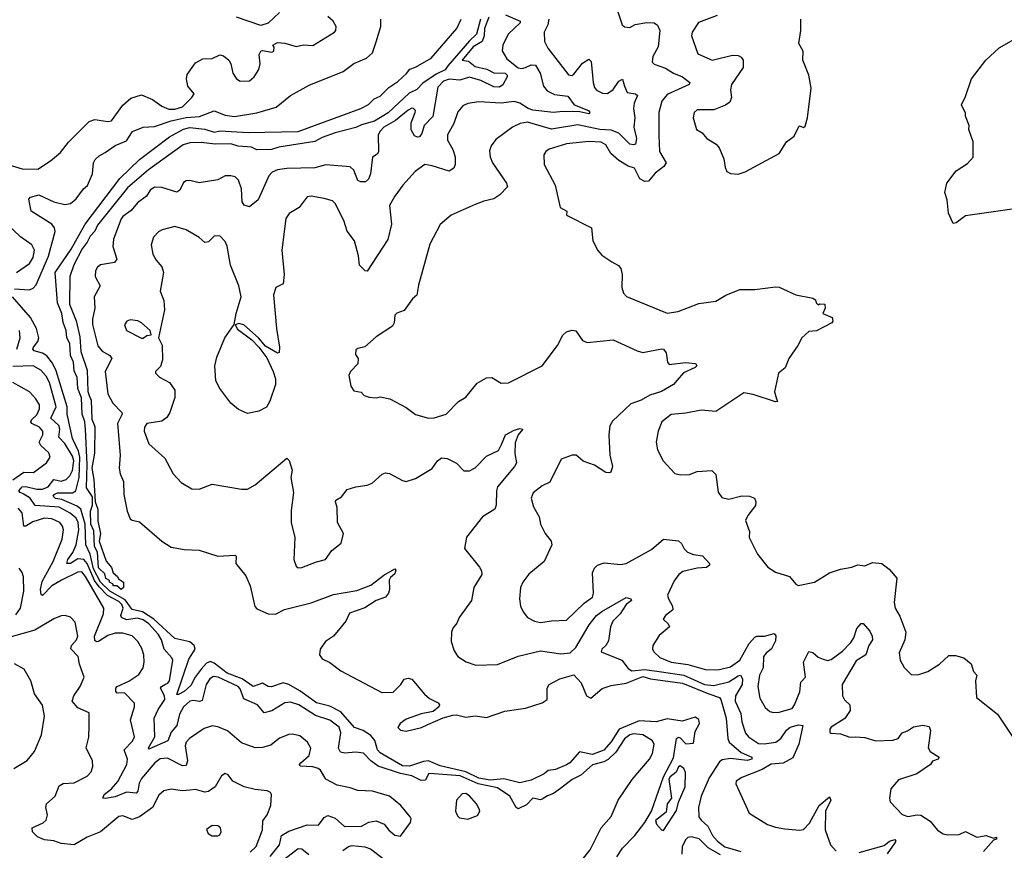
# Model space of a CAD drawing. Extents: x 2056909 to 2160450, y 827444 to 1016825.
# Tile 438 of 501: x 2109202 to 2114483, y 996905 to 1001362. Entities that reach past the tile are written whole.
import ezdxf

# ---------------------------------------------------------------- set-up
doc = ezdxf.new("R2010")
doc.units = 0

msp = doc.modelspace()

# ---------------------------------------------------------------- linework, layer by layer
at = {"layer": '0CON10XD'}
for points in [[(2109145, 1000583.8), (2109215, 1000562.3), (2109299.4, 1000560.6), (2109367.5, 1000605), (2109420.5, 1000649.5), (2109465, 1000705.6), (2109574.2, 1000815.8), (2109605, 1000826), (2109675, 1000816.2), (2109695, 1000819.6), (2109756.4, 1000903.6), (2109798, 1000942), (2109855, 1000959.5), (2109914.7, 1000934.7), (2109965, 1000897.9), (2110002, 1000882), (2110035, 1000881.3), (2110075.4, 1000895), (2110125.6, 1000945), (2110137.3, 1000965), (2110104.4, 1001005), (2110097.1, 1001045), (2110101.3, 1001068.7), (2110145, 1001130), (2110185, 1001152.5), (2110235, 1001154.2), (2110275, 1001174), (2110295, 1001168.6), (2110324.2, 1001145), (2110335, 1001126.2), (2110346.2, 1001075), (2110364.7, 1001044.7), (2110385, 1001032.9), (2110435, 1001034.2), (2110460, 1001055), (2110484.6, 1001095.4), (2110491.2, 1001125), (2110487.1, 1001175), (2110495, 1001193.3), (2110505, 1001196.7), (2110555, 1001188.8), (2110565, 1001193.8), (2110566.7, 1001215), (2110560, 1001225), (2110585, 1001240), (2110625, 1001236.2), (2110685, 1001218.8), (2110725, 1001226.7), (2110775, 1001223.3), (2110890, 1001295), (2110898, 1001305), (2110900, 1001325), (2110883.3, 1001355), (2110855, 1001378.8)], [(2111807.5, 1001387.5), (2111887.1, 1001355), (2111886.5, 1001345), (2111822, 1001285), (2111793.6, 1001225), (2111789.5, 1001195), (2111815, 1001151.5), (2111875, 1001104.7), (2111895, 1001100), (2111914.8, 1001105.2), (2111945, 1001120), (2111967.7, 1001117.7), (2111994.1, 1001075), (2112011.5, 1001005), (2112030.4, 1000980.4), (2112071.1, 1000961.1), (2112141.2, 1000951.2), (2112176.1, 1000906.1), (2112253.3, 1000875), (2112259.2, 1000865), (2112255, 1000856.7), (2112207.2, 1000867.2), (2112115, 1000870.2), (2112065, 1000864.3), (2111955, 1000877.4), (2111930, 1000885), (2111885, 1000915.2), (2111855, 1000922.9), (2111785, 1000914.3), (2111665, 1000921.2), (2111605, 1000913.1), (2111579.7, 1000900.3), (2111551.3, 1000868.7), (2111530, 1000805), (2111497.5, 1000745), (2111497.1, 1000715), (2111525.3, 1000665.3), (2111537, 1000627), (2111536.9, 1000585), (2111530.6, 1000565), (2111505, 1000550), (2111415, 1000578.5), (2111375, 1000585.7), (2111322.9, 1000547.1), (2111257.1, 1000475), (2111214, 1000416), (2111185.7, 1000365), (2111196.9, 1000265), (2111176.4, 1000183.6), (2111065, 1000012.9), (2111054.6, 1000014.6), (2111025.5, 1000045.5), (2111019.5, 1000095), (2110997.1, 1000175), (2110958.2, 1000228.2), (2110940.9, 1000285), (2110895, 1000376.7), (2110879.5, 1000389.5), (2110835, 1000402.5), (2110765, 1000416), (2110745, 1000411.2), (2110702, 1000355), (2110648.3, 1000321.7), (2110630, 1000295), (2110608.9, 1000125), (2110620, 999995), (2110616, 999945), (2110576.7, 999925), (2110564.4, 999885.6), (2110578.9, 999705), (2110595.6, 999605), (2110593.3, 999576.7), (2110585, 999573.3), (2110520.8, 999610.8), (2110484, 999655), (2110405, 999724.5), (2110377.3, 999732.7), (2110357.5, 999725), (2110370.9, 999700.9), (2110446.7, 999645), (2110485.7, 999605.7), (2110528.5, 999548.5), (2110562.1, 999475), (2110574.4, 999435), (2110574.3, 999405), (2110543.8, 999315), (2110526.8, 999283.2), (2110485, 999260.8), (2110425, 999250), (2110375, 999271.4), (2110334.2, 999305), (2110275, 999384), (2110254.4, 999425), (2110249.4, 999505), (2110259.4, 999550.6), (2110302.7, 999655), (2110352.5, 999727.5), (2110362.7, 999785), (2110390.4, 999875), (2110378.2, 999935), (2110332.9, 1000045), (2110315, 1000146.7), (2110305, 1000171.2), (2110275, 1000202.5), (2110245, 1000200), (2110215, 1000170), (2110195, 1000166.7), (2110164.1, 1000194.1), (2110094.7, 1000234.7), (2110035, 1000252.2), (2109966.7, 1000235), (2109946.2, 1000223.8), (2109919.2, 1000195), (2109907.1, 1000155), (2109916.9, 1000105), (2109935, 1000072), (2109965.4, 1000035.4), (2109974.4, 1000005), (2109955.8, 999905), (2109975.8, 999855), (2109979.2, 999805), (2109947.5, 999655), (2109965.9, 999615.9), (2109968, 999538), (2109958.3, 999501.7), (2109930, 999475), (2109930, 999465), (2109952.5, 999445), (2110005.5, 999415.5), (2110034.2, 999375), (2110034.3, 999335), (2110007.8, 999255), (2109992.4, 999227.6), (2109965, 999208.9), (2109885, 999195.6), (2109871.5, 999175), (2109870.5, 999155), (2109895.5, 999085.5), (2109980.2, 999010.2), (2110026, 998925), (2110068.7, 998878.7), (2110125.8, 998845.8), (2110165, 998842.5), (2110235, 998870.8), (2110392.5, 998842.5), (2110425, 998842.5), (2110465, 998865.6), (2110635, 999010), (2110647.7, 998997.7), (2110663.1, 998945), (2110657.1, 998905), (2110671.2, 998825), (2110658, 998728), (2110657.8, 998665), (2110677.1, 998582.9), (2110672, 998465), (2110685, 998430), (2110695, 998421.2), (2110715, 998422), (2110795, 998453.3), (2110842.5, 998465), (2110876.1, 998513.9), (2110927, 998553), (2110939.4, 998605), (2110906.9, 998665), (2110904.2, 998745), (2110895.8, 998775), (2110898, 998785), (2110927.5, 998802.5), (2110959.1, 998840.9), (2111005, 998855.8), (2111065, 998863.8), (2111092.5, 998875), (2111145.9, 998924.1), (2111165, 998930.8), (2111185, 998927.5), (2111255, 998888.8), (2111275, 998883.8), (2111325, 998900), (2111415, 998954), (2111443.8, 998995), (2111465, 999011.2), (2111495, 999008), (2111545, 998982.9), (2111585, 998942), (2111615, 998940.8), (2111645, 998957.5), (2111705, 999020), (2111770.2, 999049.8), (2111786.8, 999083.2), (2111807.1, 999135), (2111855, 999160), (2111885, 999168.6), (2111900, 999165), (2111875.5, 999134.5), (2111858.9, 999091.1), (2111857.9, 999035), (2111866.8, 998985), (2111856.8, 998965), (2111764.5, 998855), (2111758.8, 998835), (2111757.4, 998757.4), (2111750.6, 998735), (2111684.6, 998695.4), (2111598.9, 998585), (2111588.2, 998525), (2111669.1, 998425), (2111679.6, 998405), (2111681.5, 998385), (2111637.5, 998315), (2111626, 998245), (2111558.6, 998155), (2111546.7, 998125), (2111525, 998098), (2111518.5, 998075), (2111515.8, 998025), (2111532.5, 997975), (2111552.5, 997945), (2111597, 997917), (2111648.5, 997898.5), (2111765, 997903.1), (2111875, 997946.2), (2111995, 997976.2), (2112105, 997960.4), (2112155, 997965.4), (2112185, 997993.6), (2112257.1, 998115), (2112296.1, 998165), (2112325, 998187.6), (2112455, 998261.4), (2112480, 998255), (2112483.8, 998245), (2112455, 998224.2), (2112422, 998175), (2112383.1, 998135), (2112371.6, 998105), (2112360.2, 998029.8), (2112345.7, 998004.3), (2112324.5, 997985), (2112320.3, 997970.3), (2112431.1, 997925), (2112465, 997880.8), (2112485, 997868.8), (2112554.8, 997875.2), (2112643.5, 997863.5)], [(2110595, 1001401.2), (2110535.8, 1001344.2), (2110495, 1001332), (2110365.7, 1001375.7)], [(2112410, 1001405), (2112432.5, 1001335), (2112445, 1001323.3), (2112475, 1001321.2), (2112503, 1001337), (2112565, 1001346.9), (2112605.4, 1001345.4), (2112623.2, 1001333.2), (2112635.4, 1001305), (2112626.9, 1001216.9), (2112598.2, 1001165), (2112595, 1001133.8), (2112605, 1001123.1), (2112665, 1001102.9), (2112708.5, 1001075), (2112757.3, 1001055), (2112796.5, 1001025), (2112793.1, 1001015), (2112675, 1000960.4), (2112646.5, 1000925), (2112629.5, 1000865), (2112630, 1000740), (2112633.5, 1000655), (2112669.4, 1000595), (2112656.5, 1000575), (2112611, 1000539), (2112575, 1000495.6), (2112555, 1000494.3), (2112528, 1000508), (2112499.5, 1000565), (2112465, 1000576.9), (2112415, 1000605.9), (2112373.2, 1000645), (2112345, 1000690), (2112320.8, 1000705), (2112255, 1000709.3), (2112135, 1000695.3), (2112042.2, 1000667.8), (2112024.3, 1000655), (2112013.1, 1000636.9), (2112015.6, 1000585), (2112074.2, 1000475), (2112100, 1000355), (2112136.7, 1000335), (2112135, 1000312.5), (2112269.2, 1000245), (2112275.5, 1000175.5), (2112303.4, 1000123.4), (2112325, 1000098), (2112377.5, 1000062.5), (2112414.1, 1000044.1), (2112426.8, 1000026.8), (2112432.9, 999995), (2112431.2, 999925), (2112441.2, 999895), (2112457.3, 999877.3), (2112675, 999787.3), (2112733.3, 999796.7), (2112845, 999839.4), (2112935, 999852), (2112990, 999885), (2113065, 999914), (2113145, 999914.2), (2113255, 999928.8), (2113275, 999926.2), (2113365, 999886.7), (2113455, 999867.5), (2113469.3, 999859.3), (2113473, 999843), (2113485, 999832.5), (2113492.5, 999837.5), (2113520, 999835), (2113522.5, 999815), (2113510, 999785), (2113560, 999765), (2113562.5, 999745), (2113557.5, 999735), (2113475, 999693.3), (2113435, 999688.8), (2113396.7, 999655), (2113376.1, 999613.9), (2113326.7, 999545), (2113307.5, 999495), (2113272.5, 999465), (2113249.4, 999365), (2113261.7, 999328.3), (2113266.2, 999313.8), (2113255, 999311.2), (2113135, 999351.4), (2113085, 999360), (2112935, 999260), (2112857.7, 999267.7), (2112775, 999250.6), (2112695.5, 999244.5), (2112645.8, 999205), (2112625.6, 999155), (2112615.6, 999095), (2112623.6, 999053.6), (2112652.5, 998995), (2112715, 998928), (2112745, 998920), (2112795, 998922), (2112835, 998938.1), (2112914.1, 998944.1), (2112935, 998922.5), (2112947.4, 998827.4), (2112968.3, 998798.3), (2113005, 998789.5), (2113075, 998807.1), (2113116, 998806), (2113142.5, 998795), (2113150, 998775), (2113148.8, 998755), (2113107.7, 998702.3), (2113094.4, 998675), (2113116.1, 998616.1), (2113114.4, 998584.4), (2113158.9, 998495), (2113214.6, 998424.6), (2113255, 998397.1), (2113330, 998375), (2113365, 998332.5), (2113377, 998327), (2113465, 998343.8), (2113545, 998393.8), (2113605, 998414), (2113665, 998424.4), (2113695, 998437.1), (2113735, 998432.5), (2113775, 998449.2), (2113825, 998443.8), (2113865, 998413.8), (2113906.7, 998365), (2113891.5, 998235), (2113897.5, 998205), (2113922.4, 998162.4), (2113954.4, 998075), (2113950, 998035), (2113918, 997965), (2113923.8, 997925), (2113945, 997886.7), (2113985, 997846.2), (2114025, 997848), (2114073.3, 997865), (2114135, 997904.2), (2114185, 997950), (2114220.8, 997950.8), (2114265, 997938), (2114305, 997906.7), (2114318, 997865), (2114336, 997845), (2114328, 997815), (2114334, 997725), (2114445.7, 997635.7), (2114554.2, 997474.2)], [(2112942.5, 1001385), (2112843.2, 1001346.8), (2112808.1, 1001295), (2112805.7, 1001275), (2112839.3, 1001179.3), (2112915.8, 1001145.8), (2113025, 1001172.2), (2113055, 1001170.6), (2113071.5, 1001161.5), (2113082.5, 1001145), (2113082.1, 1001105), (2113019.4, 1001015), (2113013.6, 1000986.4), (2113020, 1000945), (2113010.9, 1000919.1), (2112987.1, 1000902.9), (2112925, 1000878.9), (2112835, 1000879.2), (2112820, 1000865), (2112814.2, 1000835), (2112832.3, 1000772.3), (2112862.5, 1000755), (2112886.7, 1000725), (2112936.7, 1000695), (2112953.8, 1000675), (2112978, 1000615), (2112985, 1000570), (2112995, 1000547.5), (2113015, 1000536.7), (2113055, 1000533.3)], [(2109175, 999917.3), (2109255, 999912.6), (2109275, 999922), (2109290.9, 999939.1), (2109356.4, 1000093.6), (2109393.3, 1000225), (2109389.6, 1000245), (2109374.4, 1000264.4), (2109264, 1000335), (2109251.2, 1000398.8), (2109260.5, 1000409.5), (2109305, 1000423.1), (2109386.2, 1000385), (2109445, 1000371.5), (2109475, 1000375.6), (2109505, 1000401.5), (2109544.5, 1000455), (2109566.8, 1000473.2), (2109593.3, 1000535), (2109598.2, 1000595), (2109607.2, 1000612.8), (2109628, 1000632), (2109661.1, 1000648.9), (2109715, 1000687.2), (2109775, 1000712.5), (2109808.1, 1000761.9), (2109865, 1000785.9), (2109925, 1000789.8), (2110015, 1000819.3), (2110095, 1000837.1), (2110167.5, 1000842.5), (2110245, 1000873.1), (2110305, 1000849.5), (2110355, 1000843.3), (2110475, 1000862.2), (2110577.3, 1000892.8), (2110654.3, 1000955), (2110755, 1001011.8), (2110937.5, 1001085), (2110995, 1001127.1), (2111062, 1001155), (2111094.2, 1001185), (2111113.6, 1001243.6), (2111138.8, 1001325), (2111138.8, 1001365)], [(2111673.8, 1001365), (2111652.6, 1001285), (2111615, 1001248.5), (2111498, 1001115), (2111485, 1001092.6), (2111435, 1001069.1), (2111365, 1001021.7), (2111331.8, 1000988.2), (2111291.2, 1000968.8), (2111178.4, 1000861.6), (2111105, 1000818.3), (2111035, 1000798.4), (2111005, 1000783.4), (2110894.8, 1000755.2), (2110825, 1000730.3), (2110785, 1000707.9), (2110591.3, 1000678.7), (2110553.3, 1000665), (2110475, 1000664.1), (2110445, 1000678.2), (2110373.7, 1000683.7), (2110335, 1000695.8), (2110250, 1000695), (2110176.4, 1000703.6), (2110115, 1000701.6), (2110079.3, 1000690.7), (2109893.2, 1000556.8), (2109780.2, 1000459.8), (2109620.4, 1000259.6), (2109605, 1000226.9), (2109579.9, 1000200.1), (2109565, 1000167.9), (2109538, 1000132), (2109492.8, 1000047.2), (2109471.2, 999985), (2109469.7, 999835), (2109505, 999746), (2109525, 999660), (2109531.2, 999581.2), (2109565, 999482.5), (2109567.2, 999367.2), (2109575, 999346.2), (2109585, 999320), (2109589.4, 999219.4), (2109605, 999180), (2109604.1, 999035.9), (2109590, 998955), (2109600.8, 998895), (2109607.5, 998775), (2109620.8, 998735), (2109622.3, 998672.3), (2109635.5, 998605.5), (2109628, 998565), (2109666.7, 998456.7), (2109695, 998422.5), (2109703.3, 998393.3), (2109726.2, 998375), (2109731.7, 998361.7), (2109760, 998345), (2109760, 998315), (2109746, 998304), (2109723.6, 998323.6), (2109704.2, 998325), (2109703.6, 998333.6), (2109684.2, 998345), (2109683.6, 998353.6), (2109665, 998362.9), (2109659.5, 998389.5), (2109625, 998421.4), (2109620.6, 998505), (2109604.1, 998535), (2109600.3, 998620.3), (2109583.8, 998656.2), (2109581.8, 998725), (2109592.3, 998757.7), (2109592.5, 998802.5), (2109560.9, 998850.9), (2109561.8, 998915), (2109564.7, 998975), (2109555.8, 999165), (2109551.1, 999205), (2109538.1, 999245), (2109533.3, 999333.3), (2109515, 999382.5), (2109511.5, 999441.5), (2109495, 999477.5), (2109491.8, 999525), (2109475, 999560), (2109471.2, 999625), (2109454.7, 999655), (2109451.2, 999695), (2109435, 999736.7), (2109428.5, 999785), (2109405, 999842.5), (2109392.7, 1000005), (2109478.9, 1000131.1), (2109553.3, 1000265), (2109740.2, 1000509.8), (2109845, 1000612.9), (2110005, 1000733.6), (2110081.1, 1000775), (2110115, 1000782.9), (2110195, 1000775.5), (2110245, 1000759.2), (2110275, 1000765.9), (2110427.7, 1000757.7), (2110695, 1000762.2), (2111031.5, 1000885), (2111072.3, 1000907.7), (2111103, 1000937), (2111135, 1000952.2), (2111181.7, 1000998.3), (2111229.7, 1001030.3), (2111276.6, 1001073.4), (2111295, 1001096.3), (2111325, 1001107), (2111409.3, 1001155), (2111547.6, 1001315), (2111569.5, 1001365)], [(2111719.2, 1001375), (2111694.5, 1001315), (2111692.5, 1001275), (2111681.8, 1001245), (2111635, 1001216.7), (2111576, 1001145), (2111609.7, 1001139.7), (2111645, 1001110.5), (2111707.4, 1001097.4), (2111745, 1001076.6), (2111806, 1001075), (2111815.8, 1001065), (2111816, 1001055), (2111793, 1001013), (2111775, 1001000.3), (2111745, 1001002.4), (2111675.7, 1001035.7), (2111615, 1001053.6), (2111562.2, 1001037.8), (2111505, 1001043.5), (2111475, 1001032.5), (2111445, 1001001.1), (2111417.6, 1000842.4), (2111371.1, 1000795), (2111359.2, 1000750.8), (2111345.9, 1000734.1), (2111335, 1000731.2), (2111319, 1000739), (2111301.5, 1000771.5), (2111302, 1000808), (2111324, 1000865), (2111324.5, 1000875), (2111315, 1000886.2), (2111305, 1000887.2), (2111285, 1000876.2), (2111218.4, 1000821.6), (2111155.2, 1000785), (2111135.2, 1000765), (2111124.7, 1000745), (2111127.1, 1000652.9), (2111119.3, 1000640.7), (2111094.6, 1000625), (2111083.4, 1000535), (2111072.9, 1000507.1), (2111057, 1000493), (2111031.5, 1000491.5), (2111015, 1000498.6), (2110994.2, 1000554.3), (2110975, 1000572.1), (2110844.1, 1000584.1), (2110785, 1000567.9), (2110635, 1000564.3), (2110585, 1000556.4), (2110555.7, 1000545), (2110537.8, 1000525), (2110481.8, 1000395), (2110435, 1000357.5), (2110406.4, 1000366.4), (2110395.5, 1000385), (2110391.2, 1000455), (2110375, 1000502), (2110358.3, 1000518.3), (2110334.6, 1000524.6), (2110305, 1000524.6), (2110265, 1000503.3), (2110165, 1000487.3), (2110115, 1000498.9), (2110095, 1000497.1), (2110081.8, 1000488.2), (2110062.1, 1000447.9), (2110045, 1000436.7), (2109965, 1000462.6), (2109925, 1000463.9), (2109902.6, 1000447.4), (2109882.9, 1000415), (2109835, 1000380), (2109800.9, 1000339.1), (2109755, 1000306.4), (2109746.4, 1000293.6), (2109705.3, 1000184.7), (2109702.3, 1000145), (2109722.9, 1000077.1), (2109710.5, 1000059.5), (2109635, 1000046.4), (2109620, 1000035), (2109608.2, 1000015), (2109608.1, 999985), (2109634.3, 999935), (2109601.2, 999875), (2109604.6, 999814.6), (2109592.4, 999755), (2109592.9, 999727.1), (2109621.8, 999611.8), (2109643.9, 999583.9), (2109685, 999561.2), (2109696.2, 999545), (2109660.5, 999475), (2109674.8, 999355), (2109701.2, 999305), (2109751.1, 999255), (2109751.5, 999245), (2109727.4, 999195), (2109741.5, 999025), (2109736.4, 998955), (2109741.3, 998925), (2109759.1, 998885), (2109761.8, 998815), (2109778.1, 998725), (2109795, 998684), (2109805, 998676), (2109845, 998668), (2109965, 998563.3), (2110015, 998532.5), (2110085, 998520), (2110165, 998515.4), (2110265, 998484.4), (2110358.8, 998488.8), (2110363.6, 998483.6), (2110361.2, 998445), (2110415, 998377.5), (2110438.8, 998325), (2110464.1, 998214.1), (2110475, 998201.2), (2110535, 998174.2), (2110575, 998172.5), (2110623.1, 998196.9), (2110765, 998233.3), (2110885, 998278.4), (2111011.2, 998298.8), (2111085, 998328), (2111155, 998381.4), (2111215, 998415.8), (2111219.2, 998409.2), (2111215, 998388.8), (2111190.8, 998369.2), (2111184.3, 998355.7), (2111186, 998305), (2111180.8, 998285), (2111165, 998264.5), (2111114.2, 998245), (2111054, 998206), (2110971.8, 998178.2), (2110950.8, 998135), (2110885.3, 998054.7), (2110842.2, 998025), (2110814.4, 997985), (2110810, 997955), (2110825, 997931.9), (2110865, 997913.1), (2110925, 997869.1), (2111145, 997752.9), (2111205, 997754), (2111246, 997795), (2111265, 997823.8), (2111285, 997829.2), (2111305, 997824.2), (2111372.7, 997742.7), (2111400.3, 997720.3), (2111445.8, 997695.8), (2111453.3, 997685), (2111450, 997675), (2111419.4, 997650.6), (2111355, 997638.4), (2111275, 997608.7), (2111243, 997585), (2111230.5, 997565), (2111245, 997549.5), (2111275, 997543.8), (2111358.1, 997565), (2111390.5, 997579.5), (2111473.4, 997616.6), (2111525, 997630), (2111545, 997632.5), (2111595, 997620), (2111645, 997626.7), (2111705, 997618.8), (2111805, 997651.2), (2111915, 997668), (2112004.1, 997695.9), (2112032, 997715), (2112030.9, 997775), (2112042.2, 997795), (2112099.4, 997825), (2112175, 997846.6), (2112214, 997804), (2112241.2, 997735), (2112265, 997721.8), (2112326.9, 997773.1), (2112375, 997790.3), (2112455, 997803), (2112545, 997837.9), (2112585, 997825.6), (2112757.3, 997802.7), (2112898, 997745), (2112955.6, 997725.6), (2112962.9, 997715), (2112991.8, 997615), (2113000.3, 997505), (2113007.5, 997485), (2113071, 997431), (2113128.6, 997405), (2113128.9, 997395), (2113102.9, 997387.1), (2113015, 997398.7), (2112970, 997390), (2112955, 997380.9), (2112899, 997295), (2112857.2, 997195), (2112843.2, 997135), (2112844.6, 997085), (2112856.3, 997066.3), (2112892, 997035), (2112917.8, 996985), (2112944.8, 996954.8), (2112984.7, 996924.7), (2113068.9, 996898.9)], [(2112039.7, 1001365), (2112035.3, 1001335), (2112014.5, 1001294.5), (2112017.3, 1001245), (2112035, 1001209.4), (2112146.3, 1001066.3), (2112163.4, 1001063.4), (2112175, 1001070), (2112221.3, 1001128.7), (2112255, 1001150), (2112267.6, 1001137.6), (2112277.9, 1001025), (2112285, 1000998.8), (2112295.8, 1000985), (2112327.7, 1000967.7), (2112355, 1000965.4), (2112385, 1000987.9), (2112415, 1001032.2), (2112435, 1001042.9), (2112445.2, 1001005.2), (2112460.9, 1000970.9), (2112505.3, 1000965.3), (2112515.4, 1000955.4), (2112498.2, 1000915), (2112493.4, 1000885), (2112500.5, 1000835), (2112496, 1000785), (2112510.6, 1000725), (2112504.2, 1000695), (2112495, 1000690), (2112475, 1000694), (2112415, 1000753.1), (2112375, 1000769), (2112313.2, 1000773.2), (2112195, 1000797.5), (2112055, 1000775.2), (2111925, 1000811.8), (2111886, 1000805), (2111845.7, 1000785), (2111755, 1000719.2), (2111730, 1000685), (2111721.7, 1000658.3), (2111725.5, 1000625.5), (2111737.1, 1000595), (2111812.9, 1000485), (2111819.2, 1000465), (2111777.4, 1000422.6), (2111745, 1000401.1), (2111691.1, 1000388.9), (2111645, 1000370.6), (2111516.8, 1000313.2), (2111457, 1000263), (2111402.6, 1000157.4), (2111341.7, 999938.3), (2111332, 999885), (2111309.2, 999865), (2111265, 999801.2), (2111225, 999787.5), (2111215, 999776.2), (2111210, 999735), (2111201.7, 999718.3), (2111115, 999660), (2111053.6, 999606.4), (2111015, 999598.8), (2111005, 999590), (2111004, 999565), (2111017.5, 999545), (2111016.2, 999515), (2110975.9, 999474.1), (2110968, 999455), (2110978.8, 999395), (2110995, 999371.2), (2111033.6, 999363.6), (2111050, 999345), (2111077, 999337), (2111113.6, 999333.6), (2111135, 999338.8), (2111187.5, 999327.5), (2111275, 999281.2), (2111324.2, 999244.2), (2111395, 999224.4), (2111425, 999225.6), (2111488.8, 999245), (2111555, 999313.8), (2111595, 999336.2), (2111655, 999411.2), (2111705, 999440), (2111735, 999442), (2111785, 999411.2), (2111823.9, 999413.9), (2112005, 999504.3), (2112086, 999614), (2112115, 999668.8), (2112135, 999686.7), (2112163.9, 999696.1), (2112185, 999693.3), (2112220.5, 999640.5), (2112245, 999630), (2112385, 999644), (2112513.3, 999585), (2112545, 999576.9), (2112645, 999596), (2112655, 999593.8), (2112669.2, 999575), (2112676.7, 999525), (2112685, 999512.5), (2112773.5, 999523.5), (2112827.3, 999517.3), (2112834.3, 999505), (2112825, 999495.7), (2112762.7, 999467.3), (2112728.8, 999428.8), (2112709.2, 999405), (2112645, 999367.5), (2112581.6, 999348.4), (2112535, 999321.2), (2112479.6, 999300.4), (2112382, 999208), (2112367.6, 999182.4), (2112361.1, 999135), (2112366.9, 999025), (2112381.4, 998965), (2112373.3, 998935), (2112365, 998930), (2112345, 998932.5), (2112285, 998971.4), (2112223.6, 998993.6), (2112186.2, 999025), (2112165, 999025.7), (2112105.6, 999004.4), (2112045, 998881.2), (2112005, 998860.8), (2111955.7, 998824.3), (2111946, 998795), (2111958.3, 998748.3), (2111988.8, 998695), (2111995.9, 998655.9), (2112020, 998605), (2112052, 998565), (2112056, 998545), (2112015.6, 998454.4), (2111932.7, 998387.3), (2111900.8, 998345), (2111888, 998315), (2111883.1, 998255), (2111888.9, 998215), (2111901.8, 998185), (2111925.4, 998155.4), (2111964, 998134), (2111995, 998126.8), (2112055, 998137.1), (2112135, 998140.8), (2112229.3, 998230.7), (2112275, 998264.4), (2112280, 998285), (2112274.5, 998395), (2112285, 998420), (2112301.2, 998435), (2112337.3, 998447.3), (2112425, 998438.6), (2112455, 998444.4), (2112589.8, 998520.2), (2112655, 998574.2), (2112735.5, 998565.5), (2112752.4, 998552.4), (2112765, 998523.8), (2112783.8, 998505), (2112815, 998491.9), (2112865, 998485.7), (2112902, 998445), (2112900.8, 998435), (2112885, 998422.9), (2112835, 998418.8), (2112758.3, 998401.7), (2112737.3, 998385), (2112712, 998352), (2112677.3, 998275), (2112681.2, 998255), (2112703.6, 998215), (2112704.6, 998195.4), (2112666, 998165), (2112653.8, 998145), (2112680.3, 998120.3), (2112686.9, 998105), (2112631.3, 998058.7), (2112597.1, 998005), (2112596.7, 997985), (2112605, 997968.6), (2112635, 997940.4), (2112696, 997915), (2112785, 997902.9), (2112885, 997873.8), (2112955.2, 997874.8), (2113015, 997890.2), (2113063.8, 997925), (2113114.5, 998015.5), (2113145, 998049.4), (2113155, 998054.7), (2113196.5, 998053.5), (2113247.8, 998067.8), (2113256.6, 998056.6), (2113255, 998030), (2113234.2, 997985.8), (2113205, 997963.8), (2113191.6, 997945), (2113189.1, 997885), (2113170.7, 997845), (2113160.9, 997785), (2113171.7, 997721.7), (2113200.9, 997670.9), (2113225, 997650), (2113245, 997645.6), (2113275, 997646.5), (2113345, 997666.5), (2113358.2, 997685), (2113385.3, 997755), (2113391.9, 997808.1), (2113417.1, 997835), (2113406, 997914), (2113435, 997972.5), (2113455, 997966.2), (2113485, 997941.9), (2113510.5, 997930.5), (2113535, 997924.6), (2113555, 997930), (2113615.3, 997974.7), (2113660.3, 998019.7), (2113675.4, 998045), (2113691.2, 998095), (2113715, 998122.5), (2113725, 998122.5), (2113761.2, 998081.2), (2113773.5, 998055), (2113775.5, 998035), (2113756.4, 998003.6), (2113739.4, 997955), (2113688.1, 997921.9), (2113612.7, 997795), (2113615.5, 997735), (2113625, 997712.9), (2113654.3, 997685), (2113656.7, 997655), (2113627.5, 997612.5), (2113554.4, 997565.6), (2113546.7, 997555), (2113547.5, 997537.5), (2113553, 997533), (2113605, 997530), (2113655, 997512), (2113685, 997513.8), (2113735, 997511.4), (2113793, 997493), (2113885, 997496.1), (2113912.9, 997505), (2113935, 997535.8), (2113963.4, 997546.6), (2113995, 997568.6), (2114045, 997576), (2114079.7, 997569.7), (2114087.3, 997547.3), (2114073.8, 997455), (2114085.8, 997435.8), (2114132.5, 997405), (2114127.5, 997395), (2114096.7, 997383.3), (2114086, 997365), (2114013.8, 997315), (2113915, 997284.2), (2113873.8, 997235), (2113866.7, 997185), (2113870, 997165), (2113935, 997096.7), (2113965, 997086.2), (2114015, 997096), (2114035, 997094), (2114085, 997062), (2114125, 997014), (2114155, 996993.8), (2114178.3, 996988.3), (2114240.7, 996989.3), (2114275, 997005.8), (2114335, 996976.5), (2114385, 996985.6), (2114425, 996970), (2114440, 996975), (2114440, 996965), (2114425, 996960), (2114370.3, 996899.7)], [(2113055, 1000533.3), (2113093.6, 1000546.4), (2113276.1, 1000643.9), (2113315, 1000707.5), (2113355, 1000737.5), (2113380.7, 1000789.3), (2113385, 1000792.5), (2113405, 1000784), (2113415, 1000791.2), (2113427.5, 1000835), (2113446.2, 1000995), (2113433.8, 1001065), (2113402, 1001145), (2113404.1, 1001194.1), (2113381.2, 1001235), (2113391.2, 1001305), (2113391.2, 1001365)], [(2114575, 1000352.9), (2114275, 1000310), (2114225, 1000272.5), (2114208.3, 1000268.3), (2114183.9, 1000323.9), (2114176.1, 1000396.1), (2114164, 1000435), (2114174.2, 1000485.8), (2114225, 1000551.2), (2114285, 1000590), (2114316.2, 1000625), (2114316.4, 1000706.4), (2114293, 1000773), (2114293.3, 1000795), (2114273.9, 1000843.9), (2114275, 1000860), (2114253.9, 1000906.1), (2114275, 1000950), (2114306.2, 1001045), (2114384, 1001145), (2114455, 1001212), (2114575, 1001280)], [(2109185, 1000006.4), (2109255, 1000054.4), (2109275, 1000086), (2109282.5, 1000125), (2109267.5, 1000155), (2109206.3, 1000196.3), (2109103.5, 1000295)], [(2109276.4, 999605), (2109299.3, 999635), (2109305.6, 999655), (2109293.5, 999705), (2109260.2, 999765), (2109164.4, 999875)], [(2109865, 999653.8), (2109885, 999667.5), (2109908.3, 999671.7), (2109902.5, 999695), (2109855, 999735.8), (2109835.5, 999745.5), (2109795, 999752.5), (2109776.2, 999745), (2109764.2, 999725), (2109775, 999694), (2109855, 999653.8), (2109865, 999653.8)], [(2109186.7, 999595), (2109204.7, 999655), (2109202.1, 999695)], [(2112405, 996870), (2112435, 996916.2), (2112501.9, 996985), (2112555.4, 997054.6), (2112590.6, 997115), (2112655, 997298.8), (2112708.9, 997401.1), (2112724.3, 997505.7), (2112735, 997511.8), (2112745, 997509.4), (2112775, 997476), (2112815, 997480), (2112825, 997542.5), (2112847.6, 997585), (2112845, 997607.9), (2112825, 997618.9), (2112755, 997599), (2112675, 997611), (2112615.7, 997594.3), (2112525, 997600.8), (2112416.6, 997555), (2112375, 997486.6), (2112335, 997443), (2112275, 997420.2), (2112205, 997433.3), (2112152.7, 997375), (2112135, 997363.6), (2112075, 997339.2), (2112036.9, 997333.1), (2112014.6, 997315), (2111945, 997281.2), (2111885, 997267.1), (2111798.2, 997288.2), (2111725, 997282.2), (2111665, 997292.4), (2111595, 997326.9), (2111457.7, 997357.7), (2111395, 997386.1), (2111367.3, 997382.7), (2111293.5, 997356.5), (2111255, 997359.4), (2111135, 997428.1), (2111120.9, 997445), (2111107.1, 997495), (2111085, 997521.5), (2111045, 997549), (2110998.8, 997565), (2110925, 997647.7), (2110865, 997679.2), (2110795, 997697.1), (2110705, 997761.5), (2110645.3, 997794.7), (2110615, 997803.5), (2110552.4, 997782.4), (2110535, 997784.5), (2110505, 997802.9), (2110455, 997784), (2110395, 997824.9), (2110315.2, 997855), (2110245, 997909.8), (2110225, 997918.2), (2110205, 997910.2), (2110175, 997876.9), (2110143.1, 997835), (2110119.5, 997790.5), (2110085, 997758.3), (2110055, 997740.8), (2110045, 997741.9), (2110108.8, 997931.2), (2110143.1, 997985), (2110138, 998005), (2110115, 998023.6), (2110035, 998041), (2109922.7, 998145), (2109861.9, 998185), (2109805, 998198.2), (2109768.8, 998248.8), (2109685, 998295.2), (2109636.7, 998345), (2109598.8, 998415), (2109579.6, 998495), (2109556.5, 998545), (2109553, 998655), (2109530.3, 998735), (2109511.4, 998751.4), (2109428.1, 998788.1), (2109393.9, 998793.9), (2109382.7, 998805), (2109387.9, 998815), (2109405, 998823), (2109485, 998822.6), (2109503.6, 998835), (2109521.5, 998905), (2109525.3, 999015.3), (2109517.6, 999047.6), (2109486.4, 999115), (2109457.6, 999245), (2109456.8, 999285), (2109398.3, 999478.3), (2109378.9, 999518.9), (2109347.8, 999557.8), (2109325, 999572.1), (2109280.6, 999585), (2109272.9, 999595), (2109276.4, 999605)], [(2112219.5, 996855), (2112262.2, 996907.8), (2112320, 997025), (2112375, 997086), (2112411.1, 997175), (2112487.8, 997285), (2112580, 997395), (2112595.4, 997425), (2112605.5, 997475), (2112594.3, 997495), (2112545, 997524.6), (2112495, 997529.7), (2112475, 997525.6), (2112445, 997503.3), (2112398.7, 997431.3), (2112357.4, 997392.6), (2112335, 997379.8), (2112275, 997363.2), (2112211.2, 997308.8), (2112165, 997285.2), (2112102.8, 997237.2), (2112065, 997210), (2112032.1, 997197.9), (2112005, 997179.6), (2111995, 997176.4), (2111955, 997184.3), (2111920.2, 997149.8), (2111875, 997127.7), (2111865, 997134.5), (2111830.8, 997195), (2111765, 997240), (2111661.5, 997261.5), (2111563.8, 997305), (2111402.4, 997317.6), (2111393.9, 997315), (2111378.6, 997281.4), (2111355, 997279.3), (2111304.6, 997305), (2111245, 997318.1), (2111125, 997357.5), (2111086.2, 997385), (2111046.2, 997426.2), (2111005, 997431.3), (2110945.9, 997425.9), (2110922.2, 997432.2), (2110912.5, 997452.5), (2110924.8, 997535), (2110915.6, 997565.6), (2110865, 997603.5), (2110788.8, 997628.8), (2110700, 997685), (2110655, 997700.9), (2110625, 997696.8), (2110555, 997652.9), (2110513.5, 997643.5), (2110478.1, 997685), (2110405, 997717.9), (2110385, 997772.5), (2110374.7, 997785), (2110266, 997834), (2110242.1, 997837.9), (2110221.8, 997825), (2110202.1, 997795), (2110180.8, 997709.2), (2110165.9, 997704.1), (2110135, 997709.7), (2110115, 997705.3), (2110081.2, 997675), (2110058.9, 997635), (2110045, 997575.7), (2110015, 997540), (2109996.7, 997493.3), (2109895, 997448), (2109893.3, 997455), (2109928, 997515), (2109924.3, 997615), (2109945, 997660.8), (2109980.8, 997715), (2109979.3, 997735), (2109957.3, 997775), (2109963.1, 997785), (2109984, 997796), (2109997.5, 997802.5), (2110005.2, 997815), (2110023.6, 997925), (2110018.5, 997938.5), (2109977.9, 997985), (2109963.5, 998035), (2109945.6, 998065), (2109895, 998120.7), (2109865, 998142.7), (2109835, 998150.6), (2109775, 998142.4), (2109748, 998155), (2109744.1, 998165), (2109757.4, 998205), (2109751.1, 998225), (2109735, 998240.9), (2109673.4, 998273.4), (2109629.1, 998319.1), (2109603.8, 998353.8), (2109565, 998443.4), (2109546.3, 998466.3), (2109515, 998469.3), (2109475.5, 998445), (2109454.7, 998445), (2109460.2, 998465), (2109487.4, 998502.6), (2109505.4, 998545), (2109519.3, 998625), (2109515.4, 998665), (2109505, 998687.5), (2109473.8, 998713.8), (2109415, 998746.4), (2109285.9, 998755.9), (2109259.2, 998795), (2109221.2, 998818.8), (2109205.5, 998825), (2109198.6, 998835), (2109215, 998856), (2109235, 998858.1), (2109295, 998842.7), (2109325, 998842.3), (2109355, 998855.8), (2109385, 998895.2), (2109425, 998886.9), (2109451.1, 998895), (2109471.3, 998915), (2109485, 998943.6), (2109492.6, 998995), (2109485, 999019.7), (2109445, 999088.4), (2109412.7, 999122.7), (2109417.6, 999165), (2109411.6, 999185), (2109369.8, 999225), (2109397.7, 999285), (2109361.5, 999415), (2109345, 999449.3), (2109315, 999482.2), (2109275, 999504.2), (2109165, 999501.7)], [(2109165, 998892.5), (2109225, 998934.2), (2109276.8, 998933.2), (2109346.5, 998985), (2109365.4, 999015), (2109358.5, 999038.5), (2109316.7, 999076.7), (2109306.3, 999095), (2109325.8, 999135), (2109327.1, 999155), (2109308.5, 999175), (2109267.5, 999195), (2109261.9, 999205), (2109265.3, 999215), (2109295, 999241.5), (2109309.1, 999275), (2109308.2, 999295), (2109288.7, 999328.7), (2109254.7, 999364.7), (2109165, 999414.7)], [(2110545, 996871.9), (2110595, 996933.8), (2110606.2, 996985), (2110645, 997007.5), (2110745, 997041.6), (2110805, 997040), (2110835, 997081.2), (2110855, 997091.9), (2110895, 997077.8), (2110945, 997033.5), (2111035.3, 997034.7), (2111075, 997056.9), (2111115, 997064.2), (2111156.4, 997046.4), (2111182.5, 997012.5), (2111215, 996985.8), (2111245, 996982), (2111298.8, 997055), (2111301.2, 997075), (2111295.7, 997085.7), (2111246.7, 997145), (2111185, 997195.6), (2111095, 997221.9), (2111015, 997225.6), (2110975, 997241.2), (2110905, 997255.7), (2110845, 997287.8), (2110816.2, 997335), (2110803.5, 997345), (2110775, 997352.8), (2110707, 997357), (2110703.1, 997365), (2110710, 997375), (2110755, 997414.2), (2110763.8, 997453.8), (2110745.6, 997485), (2110705, 997519.5), (2110665, 997529.1), (2110645, 997527.3), (2110595, 997506.2), (2110549.9, 997470.1), (2110505, 997456.9), (2110465, 997454.6), (2110391.4, 997481.4), (2110316.1, 997546.1), (2110265, 997568.6), (2110235, 997572.5), (2110190.9, 997559.1), (2110113.3, 997505), (2110095.4, 997485), (2110089.1, 997465), (2110102.7, 997385), (2110095, 997360.5), (2110075, 997358), (2109995, 997399.7), (2109955, 997395.8), (2109927.3, 997375), (2109855, 997291.3), (2109842.7, 997265), (2109836.7, 997223.3), (2109827.8, 997212.2), (2109775, 997217.4), (2109715, 997192.9), (2109662.4, 997182.4), (2109649.2, 997185), (2109655.5, 997205), (2109694, 997235), (2109728.9, 997275), (2109777.8, 997365), (2109780.3, 997395), (2109762.2, 997445), (2109808.3, 997491.7), (2109817.5, 997515), (2109796, 997605), (2109818.9, 997675), (2109818.6, 997695), (2109765, 997750.8), (2109725, 997747.9), (2109718.1, 997758.1), (2109718.2, 997775), (2109725.5, 997785), (2109787.4, 997812.6), (2109840.6, 997849.4), (2109863.8, 997885), (2109870, 997915), (2109868.5, 997955), (2109858.1, 997988.1), (2109836.6, 998026.6), (2109805, 998056.2), (2109755, 998071.2), (2109715, 998071.2), (2109675, 998058.6), (2109625, 998026.5), (2109615, 998024.7), (2109605, 998031.5), (2109604.4, 998055), (2109651.9, 998175), (2109654.1, 998205), (2109555, 998375.3), (2109535, 998400), (2109515, 998398), (2109427.3, 998355), (2109375, 998324.2), (2109325, 998273.3), (2109317.8, 998277.8), (2109314.8, 998304.8), (2109322.5, 998347.5), (2109381.6, 998455), (2109430.9, 998575), (2109438.2, 998625), (2109432.7, 998645), (2109417.3, 998665), (2109375, 998684.7), (2109335, 998686.7), (2109272.7, 998667.3), (2109235, 998644.6), (2109225, 998644.5), (2109215, 998716.7), (2109195, 998741.3)], [(2109181.5, 998168.5), (2109207.7, 998205), (2109224.6, 998295), (2109222.3, 998372.3), (2109215.4, 998395.4), (2109199.1, 998419.1)], [(2110437.8, 996895), (2110471, 996925), (2110503.8, 997015), (2110506.2, 997063.8), (2110529.2, 997095), (2110548.8, 997145), (2110553.3, 997205), (2110547.5, 997215), (2110530, 997225), (2110465, 997230.7), (2110405.7, 997245.7), (2110345, 997275.8), (2110320.9, 997310.9), (2110305, 997317.1), (2110284.5, 997305.5), (2110250, 997245), (2110215, 997221.1), (2110195, 997218.1), (2110145, 997232), (2110115, 997228.2), (2110075, 997224.6), (2110015, 997232.7), (2109975, 997224.4), (2109948.3, 997201.7), (2109914.6, 997135.4), (2109844.6, 997085.4), (2109805, 997070.8), (2109755, 997090.6), (2109735, 997087.1), (2109635.5, 997004.5), (2109565, 996975.8), (2109495, 996935.5), (2109425, 996942.1), (2109385, 996955.5), (2109335, 996961.5), (2109298, 996978), (2109270.6, 997005), (2109270, 997025), (2109327.5, 997052.5), (2109343.6, 997066.4), (2109351.5, 997095), (2109343.1, 997135), (2109345.6, 997154.4), (2109392.5, 997195), (2109415, 997252), (2109435, 997263.3), (2109495, 997268.1), (2109565, 997302.9), (2109585, 997326.2), (2109594.5, 997355), (2109592.5, 997385), (2109559.1, 997455), (2109572.4, 997512.4), (2109575.7, 997574.3), (2109575, 997642.5), (2109515, 997669.2), (2109484.2, 997705), (2109493.1, 997735), (2109527.1, 997785), (2109548, 997835), (2109523.5, 997903.5), (2109515.8, 997945.8), (2109476.9, 997986.9), (2109480.5, 998005), (2109506.6, 998035), (2109514.6, 998055), (2109499.7, 998129.7), (2109475, 998156.2), (2109445.6, 998165.6), (2109425, 998164.2), (2109385, 998147.1), (2109283.9, 998086.1), (2109145, 998047.5)], [(2109171.9, 997345), (2109243.1, 997386.9), (2109282.5, 997435), (2109319.6, 997525), (2109335.4, 997625), (2109324.7, 997684.7), (2109282.2, 997745), (2109261.9, 997815), (2109226.7, 997876.7), (2109175, 997905.5)], [(2112643.5, 997863.5), (2112764.5, 997844.5), (2112875, 997794.6), (2112925, 997788.8), (2113005, 997809.5), (2113055, 997842.2), (2113068.6, 997845), (2113077.8, 997825), (2113077.2, 997795), (2113041.5, 997735), (2113040.2, 997705), (2113069.9, 997639.9), (2113075.9, 997595), (2113095, 997533.3), (2113110, 997515), (2113165, 997478.9), (2113195, 997476), (2113257.1, 997485), (2113285, 997505.4), (2113315, 997549.2), (2113335, 997566.1), (2113378.2, 997578.2), (2113401.4, 997575), (2113380.3, 997475), (2113347.8, 997402.2), (2113297.2, 997372.8), (2113233.2, 997366.8), (2113185, 997339.3), (2113075, 997296.5), (2113044.5, 997275.5), (2113042.3, 997262.3), (2113113.8, 997105), (2113213, 997043), (2113255, 997028.9), (2113305, 997021.1), (2113385, 997013.5), (2113405, 997017.8), (2113438.8, 997051.2), (2113488.9, 997145), (2113545, 997192.5), (2113552, 997175), (2113523.3, 997115), (2113521.2, 997015), (2113551.1, 996935), (2113581.1, 996901.1)], [(2112655, 997012), (2112725, 997118.5), (2112736, 997164), (2112770.8, 997245), (2112772.5, 997322.5), (2112763.7, 997343.7), (2112745, 997358), (2112735, 997352.5), (2112723.1, 997325), (2112690.2, 997299.8), (2112683.6, 997286.4), (2112698.1, 997185), (2112675.5, 997155), (2112669.7, 997110.3), (2112612.5, 997065), (2112617.1, 997045), (2112644, 997015), (2112655, 997012)], [(2111605, 997073.1), (2111657.4, 997092.6), (2111670, 997115), (2111668.8, 997125), (2111652, 997155), (2111615, 997197.1), (2111595, 997209.4), (2111575, 997209.2), (2111544.4, 997175), (2111538.8, 997115), (2111549.5, 997089.5), (2111560.3, 997080.3), (2111605, 997073.1)], [(2110232.3, 996982.3), (2110265, 996983.3), (2110275, 996987.5), (2110283.8, 997005), (2110280, 997025), (2110265.9, 997035.9), (2110235, 997038.8), (2110203.9, 997016.1), (2110212.5, 996995), (2110232.3, 996982.3)], [(2112961.3, 996881.3), (2112895, 996918.7), (2112846.7, 996966.7), (2112802.6, 996977.4), (2112785, 996973.8), (2112775, 996963.3), (2112755.7, 996925), (2112753.9, 996885)], [(2113705, 996892.9), (2113838.3, 996931.7), (2113866.2, 996955), (2113895, 996963.3), (2113901.2, 996955), (2113896.2, 996945), (2113855, 996885.6)], [(2110575, 996821.7), (2110695, 996915.4), (2110715, 996913.1), (2110752.9, 996882.9)], [(2110935.7, 996904.3), (2110965, 996925.8), (2110985, 996931.9), (2111053.8, 996923.8), (2111083.4, 996913.4), (2111161.5, 996855)]]:
    msp.add_lwpolyline(points, dxfattribs=at)

doc.saveas('drawing.dxf')
